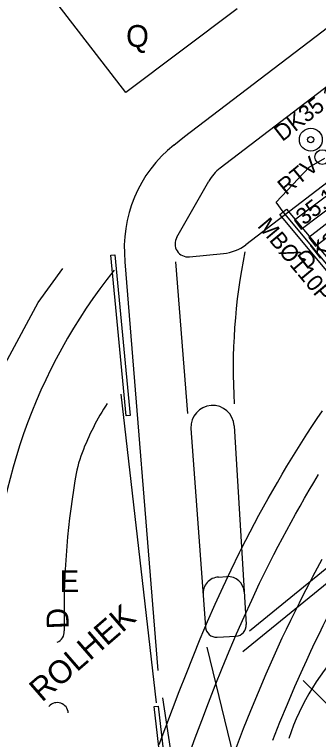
# Model space of a CAD drawing. Extents: x 81617 to 82144, y 454649 to 455150.
# Drawn here: x 81836.93 to 81850.79, y 454892.85 to 454925.92 of the extents above; entities that cross this region are included whole.
import ezdxf

# ---------------------------------------------------------------- set-up
doc = ezdxf.new("R2010")
doc.units = 0
for name, color, linetype in [('B-WE-OG-TOPOGRAFIE-G', 7, 'Continuous'), ('B-WE-VW-MARKERING-G', 7, 'Continuous'), ('N-OI-KL-VRI_KABELGEUL-G', 7, 'Continuous'), ('N-OI-KL-VRI_MANTELBUIS-G', 7, 'Continuous'), ('N-OI-KL-VRI_MANTELBUIS-T18', 7, 'Continuous'), ('N-WE-VW-VRI_ARMATUUR-S', 7, 'Continuous'), ('N-WE-VW-VRI_ARMATUUR-T18', 7, 'Continuous'), ('N-WE-VW-VRI_MAST-S', 7, 'Continuous')]:
    doc.layers.add(name, color=color, linetype=linetype)

msp = doc.modelspace()

# ---------------------------------------------------------------- linework, layer by layer
at = {"layer": 'B-WE-OG-TOPOGRAFIE-G'}
for p, q in [((81861.954, 454930.868), (81846.31, 454918.914)), ((81842.002, 454922.367), (81837.432, 454928.293)), ((81847.075, 454926.18), (81842.002, 454922.367)), ((81844.33, 454915.758), (81845.786, 454918.314)), ((81844.911, 454914.864), (81846.463, 454915.018)), ((81841.966, 454914.645), (81843.47, 454895.995)), ((81844.974, 454907.041), (81845.638, 454897.978)), ((81846.945, 454907.161), (81847.494, 454898.101)), ((81846.235, 454900.261), (81846.613, 454900.283)), ((81846.166, 454897.516), (81847.024, 454897.565))]:
    msp.add_line(p, q, dxfattribs=at)
for points in [[(81844.193, 454919.961), (81844.686, 454920.354), (81860.336, 454932.309)], [(81856.467, 454922.297), (81847.481, 454915.42)], [(81834.055, 454901.653), (81834.068, 454901.858), (81834.384, 454904.475), (81835.092, 454907.014), (81836.175, 454909.417), (81836.617, 454910.18), (81838.004, 454912.776), (81839.137, 454914.341)], [(81841.772, 454908.605), (81843.385, 454894.52)], [(81843.531, 454892.615), (81843.827, 454893.422), (81844.128, 454894.229), (81844.435, 454895.033), (81844.749, 454895.837), (81845.07, 454896.637), (81845.398, 454897.436), (81845.736, 454898.231), (81846.083, 454899.024), (81846.441, 454899.812), (81846.809, 454900.596), (81847.189, 454901.375), (81847.285, 454901.567), (81847.478, 454901.949), (81847.675, 454902.329), (81847.874, 454902.708), (81848.077, 454903.086), (81848.282, 454903.461), (81848.49, 454903.836), (81848.701, 454904.208), (81848.915, 454904.579), (81849.132, 454904.949), (81849.351, 454905.316), (81849.573, 454905.682), (81849.799, 454906.047), (81850.026, 454906.409), (81850.257, 454906.77), (81850.491, 454907.129), (81850.727, 454907.486), (81850.966, 454907.841)], [(81844.879, 454892.124), (81845.173, 454892.924), (81845.471, 454893.722), (81845.774, 454894.517), (81846.083, 454895.309), (81846.399, 454896.098), (81846.722, 454896.883), (81847.054, 454897.663), (81847.394, 454898.44), (81847.744, 454899.211), (81848.103, 454899.976), (81848.474, 454900.736), (81848.567, 454900.923), (81848.756, 454901.295), (81848.947, 454901.666), (81849.142, 454902.035), (81849.339, 454902.403), (81849.539, 454902.769), (81849.741, 454903.133), (81849.947, 454903.496), (81850.155, 454903.858), (81850.366, 454904.218), (81850.58, 454904.576), (81850.797, 454904.933)], [(81853.953, 454903.327), (81853.748, 454902.998), (81853.519, 454902.626), (81853.293, 454902.252), (81853.07, 454901.877), (81852.849, 454901.5), (81852.631, 454901.122), (81852.204, 454900.36), (81851.995, 454899.977), (81851.789, 454899.592), (81851.585, 454899.206), (81851.384, 454898.818), (81851.186, 454898.429), (81850.991, 454898.038), (81850.799, 454897.646), (81850.61, 454897.253), (81850.423, 454896.858), (81850.24, 454896.461), (81850.058, 454896.06), (81849.702, 454895.254), (81849.356, 454894.442), (81849.019, 454893.625), (81848.691, 454892.804)], [(81850.948, 454901.054), (81850.733, 454900.659), (81850.522, 454900.266), (81850.314, 454899.871), (81850.107, 454899.474), (81849.904, 454899.075), (81849.705, 454898.674), (81849.508, 454898.273), (81849.315, 454897.871), (81849.123, 454897.465), (81848.935, 454897.058), (81848.748, 454896.646), (81848.386, 454895.825), (81848.033, 454894.997), (81847.689, 454894.165), (81847.356, 454893.33), (81847.031, 454892.493)]]:
    msp.add_lwpolyline(points, dxfattribs=at)
for points in [[(81842.019, 454907.617), (81841.32, 454914.942), (81841.502, 454914.959), (81842.202, 454907.634)], [(81845.114, 454878.488), (81843.298, 454894.349), (81843.487, 454894.37), (81845.303, 454878.51)]]:
    msp.add_lwpolyline(points, close=True, dxfattribs=at)
for centre, radius, start, end in [((81847.934, 454915.27), 6, 128.5647, 185.9769), ((81847.524, 454917.324), 2, 127.3847, 150.3397), ((81844.851, 454915.461), 0.6, 150.3397, 275.6793), ((81846.265, 454917.008), 2, 275.6793, 307.429), ((81861.367, 454898.389), 25.451, 141.4271, 179.9944), ((81851.221, 454901.646), 12, 146.9962, 159.0821), ((81845.96, 454907.101), 0.987, 3.4657, 183.4657), ((81845.616, 454903.788), 6, 159.0821, 171.6878), ((81877.592, 454898.521), 38.405, 170.8088, 181.0662), ((81846.278, 454899.513), 0.75, 93.293, 184.19), ((81846.656, 454899.534), 0.75, 3.4657, 93.293), ((81846.995, 454898.064), 0.5, 273.293, 4.19), ((81838.696, 454897.753), 0.5, 290.5475, 6.1207), ((81846.137, 454898.015), 0.5, 184.19, 273.293), ((81838.881, 454894.034), 0.5, 2.925, 139.8389)]:
    msp.add_arc(centre, radius, start, end, dxfattribs=at)
at = {"layer": 'B-WE-VW-MARKERING-G'}
for p, q in [((81844.84, 454907.717), (81844.279, 454914.641)), ((81852.173, 454901.495), (81847.644, 454897.796)), ((81848.296, 454886.436), (81845.716, 454897.06)), ((81860.984, 454884.776), (81850.084, 454895.546))]:
    msp.add_line(p, q, dxfattribs=at)
for points in [[(81849.993, 454916.135), (81854.02, 454919.163), (81853.717, 454919.561), (81849.691, 454916.533)], [(81850.657, 454915.356), (81854.565, 454918.371), (81854.262, 454918.769), (81850.354, 454915.754)]]:
    msp.add_lwpolyline(points, close=True, dxfattribs=at)
for points in [[(81857.965, 454905.504), (81847.346, 454896.846)], [(81843.676, 454894.754), (81844.933, 454886.403), (81846.535, 454879.217)]]:
    msp.add_lwpolyline(points, dxfattribs=at)
for centre, radius, start, end in [((81874.307, 454909.735), 27.407, 168.7145, 183.3043), ((81859.635, 454889.585), 10.719, 134.6953, 161.9917)]:
    msp.add_arc(centre, radius, start, end, dxfattribs=at)
at = {"layer": 'N-OI-KL-VRI_KABELGEUL-G'}
msp.add_lwpolyline([(81854.617, 454915.477), (81852.2, 454913.287), (81851.784, 454913.807), (81849.184, 454916.918), (81848.866, 454917.357), (81850.363, 454918.955), (81851.08, 454919.362)], dxfattribs=at)
at = {"layer": 'N-OI-KL-VRI_MANTELBUIS-G'}
msp.add_lwpolyline([(81851.937, 454913.936), (81851.63, 454913.679), (81849.031, 454916.79), (81849.338, 454917.046)], close=True, dxfattribs=at)
at = {"layer": 'N-WE-VW-VRI_ARMATUUR-S'}
for centre, radius in [((81850.439, 454920.209), 0.522), ((81850.434, 454920.213), 0.141)]:
    msp.add_circle(centre, radius, dxfattribs=at)
at = {"layer": 'N-WE-VW-VRI_MAST-S'}
msp.add_circle((81850.96, 454919.417), 0.335, dxfattribs=at)

# ---------------------------------------------------------------- texts
at = {"layer": 'B-WE-OG-TOPOGRAFIE-G'}
for s, p in [('Q', (81842.017, 454924.438)), ('E', (81838.986, 454899.573))]:
    msp.add_text(s, height=1, dxfattribs=at).set_placement(p)
for s, height, rotation, p in [('ROLHEK', 1.05, 40.9275, (81838.18, 454894.526)), ('D', 1, 92.3859, (81839.411, 454897.908))]:
    msp.add_text(s, height=height, rotation=rotation, dxfattribs=at).set_placement(p)
at = {"layer": 'N-OI-KL-VRI_MANTELBUIS-T18'}
msp.add_text('MB%%C110PVC', height=0.75, rotation=309.8892, dxfattribs=at).set_placement((81847.972, 454916.259))
at = {"layer": 'N-WE-VW-VRI_ARMATUUR-S'}
msp.add_text('RTV', height=0.75, rotation=39.3238, dxfattribs=at).set_placement((81849.309, 454917.65))
at = {"layer": 'N-WE-VW-VRI_ARMATUUR-T18'}
for s, rotation, p in [('DK35.1', 37.722, (81849.139, 454920.099)), ('35.1', 37.7515, (81850.126, 454916.279)), ('DK35.2', 38.0057, (81850.225, 454914.278))]:
    msp.add_text(s, height=0.75, rotation=rotation, dxfattribs=at).set_placement(p)

doc.saveas('drawing.dxf')
